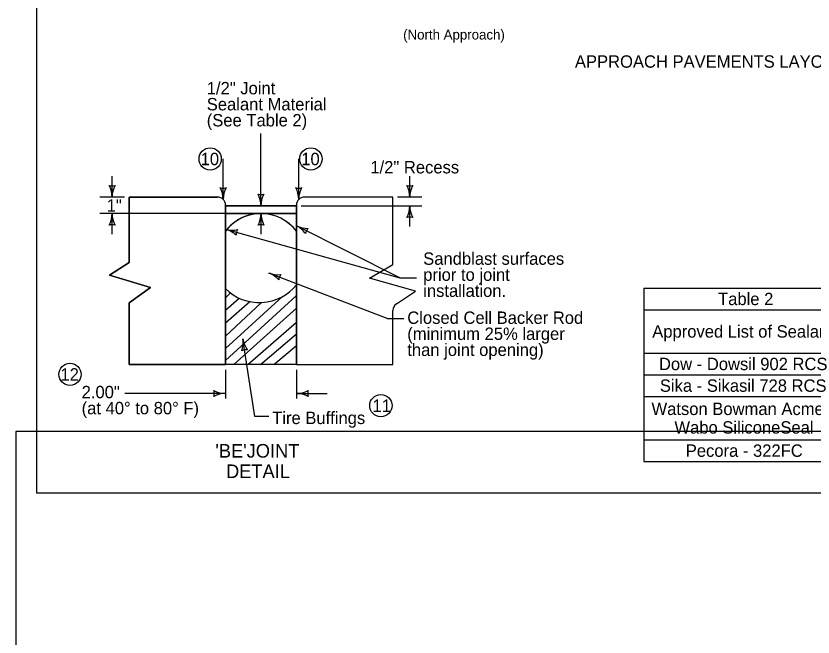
# Model space of a CAD drawing. Extents: x 10130 to 81668, y 5440 to 21644.
# Drawn here: x 17299 to 18585, y 7692 to 8695 of the extents above; entities that cross this region are included whole.
import ezdxf

# ---------------------------------------------------------------- set-up
doc = ezdxf.new("R2010")
doc.units = 0
for name, color, linetype in [('Default', 7, 'Continuous'), ('dsnShtPlotShapeBatchPrint', 7, 'Continuous'), ('dsnStdBlockModified', 7, 'Continuous'), ('dsnStdBlockNotModified', 7, 'Continuous'), ('dsnStdBorder', 7, 'Continuous'), ('SheetBorder', 7, 'Continuous')]:
    doc.layers.add(name, color=color, linetype=linetype)

msp = doc.modelspace()

# ---------------------------------------------------------------- linework, layer by layer
at = {"layer": 'Default'}
for p, q in [((17481.2, 8296.8), (17481.2, 8402.4)), ((17481.2, 8402.4), (17624.1, 8402.4)), ((17636.8, 8389.6), (17636.8, 8388.2)), ((17636.8, 8359.6), (17636.8, 8388.2)), ((17636.8, 8388.2), (17636.8, 8131.9)), ((17636.8, 8388.2), (17751.3, 8388.2)), ((17751.3, 8131.9), (17751.3, 8389.6)), ((17751.3, 8388.2), (17751.3, 8353.5)), ((17751.3, 8388.2), (17751.3, 8375.9)), ((17751.3, 8375.9), (17636.8, 8375.9)), ((17636.8, 8375.9), (17636.8, 8347.3)), ((17636.8, 8347.3), (17636.8, 8375.9)), ((17693.7, 8375.9), (17694.5, 8375.9)), ((17751.3, 8347.3), (17751.3, 8375.9)), ((17751.3, 8375.9), (17751.3, 8347.3)), ((17449.4, 8276.1), (17481.2, 8296.8)), ((17515.9, 8256.2), (17449.4, 8276.1)), ((17481.2, 8231.7), (17515.9, 8256.2)), ((17636.7, 8239.6), (17644.9, 8247.6)), ((17636.7, 8157.7), (17728.9, 8241.6)), ((17636.7, 8219.5), (17658.9, 8239.1)), ((17636.8, 8199.2), (17676, 8233.9)), ((17636.9, 8138.2), (17751.1, 8242.9)), ((17481.2, 8131.9), (17481.2, 8231.7)), ((17636.7, 8177.7), (17694.7, 8232.2)), ((17650.2, 8131.9), (17751.5, 8222.9)), ((17906.9, 8131.9), (17906.9, 8219.3)), ((17672.8, 8131.8), (17751.3, 8200.4)), ((17693.1, 8131.8), (17751.3, 8181.3)), ((17714.9, 8131.9), (17751.4, 8162.7)), ((17751.3, 8131.9), (17481.2, 8131.9)), ((17751.3, 8131.9), (17906.9, 8131.9))]:
    msp.add_line(p, q, dxfattribs=at)
for points in [[(17912.6, 8229.9), (17943.6, 8250.5), (17869.3, 8271.4), (17906.8, 8293.5), (17906.9, 8402.4), (17764.1, 8402.4)], [(17751.3, 8356.2), (17751.3, 8364.4), (17751.3, 8364.5), (17751.3, 8364.6), (17751.3, 8375.9), (17751.3, 8388.2), (17636.8, 8388.2), (17636.8, 8347.3)], [(17751.3, 8389.6), (17751.3, 8388.2), (17751.3, 8353.5), (17751.3, 8131.9), (17742, 8131.9)], [(17636.8, 8347.3), (17636.8, 8375.9), (17693.9, 8375.9)], [(17636.8, 8347.3), (17636.8, 8375.9), (17693.9, 8375.9)], [(17636.8, 8347.3), (17636.8, 8375.9), (17693.9, 8375.9)], [(17636.8, 8347.3), (17636.8, 8375.9), (17693.9, 8375.9)], [(17636.8, 8347.3), (17636.8, 8375.9), (17693.9, 8375.9)], [(17694.2, 8375.9), (17751.3, 8375.9), (17751.3, 8347.3)], [(17694.2, 8375.9), (17751.3, 8375.9), (17751.3, 8364.6), (17751.3, 8364.5), (17751.3, 8364.4), (17751.3, 8347.3)], [(17751.3, 8347.3), (17751.3, 8347.3), (17751.3, 8347.3), (17751.3, 8356.2)]]:
    msp.add_lwpolyline(points, dxfattribs=at)
for centre, radius, start, end in [((17624.1, 8389.6), 12.8, 0, 90), ((17764.1, 8389.6), 12.8, 90, 180), ((17694.1, 8304.4), 71.5, 36.8603, 143.1397), ((17694.1, 8304.4), 71.5, 90.1278, 143.139), ((17694.1, 8304.4), 71.5, 90.1278, 143.139), ((17694.1, 8304.4), 71.5, 90.1278, 143.1385), ((17694.1, 8304.4), 71.5, 90.1278, 143.1385), ((17694.1, 8304.4), 71.5, 98.1344, 143.1385), ((17694.1, 8304.4), 71.5, 90.3158, 140.4626), ((17694.1, 8304.4), 71.5, 90.1278, 98.1344), ((17694.1, 8304.4), 71.5, 36.8603, 89.8704), ((17694.1, 8304.4), 71.5, 36.8603, 89.8704), ((17694.1, 8304.4), 71.5, 36.8603, 89.6842), ((17694.1, 8304.4), 71.5, 140.4626, 143.1385), ((17732.8, 8320.5), 40.2, 62.5774, 63.2482), ((17768.9, 8392.3), 40.2, 243.2482, 243.9147), ((17919.7, 8219.3), 12.8, 123.5371, 180), ((17919.7, 8219.3), 12.8, 123.5371, 180)]:
    msp.add_arc(centre, radius, start, end, dxfattribs=at)
for centre, start_param, end_param in [((17691.4, 8309.3), 0.606648, 0.606655), ((17691.4, 8298.8), 3.864857, 5.676062)]:
    msp.add_ellipse(centre, major_axis=(72.8, 0), ratio=0.91682, start_param=start_param, end_param=end_param, dxfattribs=at)
at = {"layer": 'dsnShtPlotShapeBatchPrint'}
msp.add_lwpolyline([(17298.7, 5439.6), (20642.7, 5439.6), (20642.7, 8023.6), (17298.7, 8023.6)], close=True, dxfattribs=at)
at = {"layer": 'dsnStdBlockModified'}
for p, q in [((17694.1, 8388.2), (17694.1, 8505.1)), ((17633.1, 8398.7), (17633.1, 8464.2)), ((17755, 8398.7), (17755, 8464.2)), ((17453.9, 8402.4), (17453.9, 8435.9)), ((17934.2, 8402.4), (17934.2, 8435.9)), ((17473.6, 8402.4), (17434.2, 8402.4)), ((17953.9, 8402.4), (17914.5, 8402.4)), ((17758.9, 8388.2), (17953.9, 8388.2)), ((17934.2, 8354.7), (17934.2, 8388.2)), ((17669.3, 8375.9), (17434.2, 8375.9)), ((17453.9, 8342.4), (17453.9, 8375.9)), ((17694.2, 8342.4), (17694.2, 8375.9)), ((17636.8, 8350.3), (17918.2, 8272)), ((17918.2, 8272), (17751.3, 8356.2)), ((17897.5, 8206.3), (17706.9, 8279.7)), ((17918.2, 8272), (17945.2, 8271.8)), ((17897.5, 8206.3), (17924.5, 8206.1)), ((17684, 8047.8), (17664.8, 8173.7)), ((17636.8, 8123.4), (17636.8, 8077)), ((17751.3, 8123.6), (17751.3, 8077)), ((17636.8, 8085.3), (17474.6, 8085.3)), ((17751.3, 8085.3), (17800.8, 8085.3)), ((17707, 8047.8), (17684, 8047.8))]:
    msp.add_line(p, q, dxfattribs=at)
at = {"layer": 'dsnStdBorder'}
for p, q in [((18311.9, 8255.4), (18311.9, 7975.4)), ((18311.9, 8255.4), (18647, 8255.4)), ((18311.9, 8220.4), (18647, 8220.4)), ((18311.9, 8150.4), (18647, 8150.4)), ((18311.9, 8115.4), (18647, 8115.4)), ((18311.9, 8080.4), (18647, 8080.4)), ((18311.9, 8010.4), (18647, 8010.4)), ((18311.9, 7975.4), (18647, 7975.4))]:
    msp.add_line(p, q, dxfattribs=at)
for points in [[(17624.1, 8402.4), (17481.2, 8402.4), (17481.2, 8296.8), (17449.4, 8276.1), (17515.9, 8256.2), (17481.2, 8231.7), (17481.2, 8131.9), (17636.8, 8131.9), (17636.8, 8347.3)], [(17912.6, 8229.9), (17943.6, 8250.5), (17869.3, 8271.4), (17906.8, 8293.5), (17906.9, 8402.4), (17764.1, 8402.4)], [(17636.8, 8347.3), (17636.8, 8350.3), (17636.8, 8375.9), (17636.8, 8388.2), (17636.8, 8389.6)], [(17751.3, 8389.6), (17751.3, 8388.2), (17751.3, 8388.2), (17751.3, 8381.9), (17751.3, 8356.2), (17751.3, 8353.5), (17751.3, 8131.9), (17906.9, 8131.9), (17906.9, 8219.3)]]:
    msp.add_lwpolyline(points, dxfattribs=at)
for centre in [(17612.1, 8464), (17774.6, 8464), (17385.9, 8116.1), (17887.6, 8065.6)]:
    msp.add_circle(centre, 18, dxfattribs=at)
for centre, radius, start, end in [((17453.9, 8436.1), 15.5, 252.2666, 287.7333), ((17413.7, 8402.4), 40.2, 360, 28.0725), ((17494.1, 8402.4), 40.2, 151.9275, 180), ((17633.1, 8432.3), 15.5, 252.2666, 287.7333), ((17592.9, 8398.7), 40.2, 360, 28.0725), ((17673.3, 8398.7), 40.2, 151.9275, 180), ((17755, 8432.3), 15.5, 252.2666, 287.7333), ((17714.8, 8398.7), 40.2, 360, 28.0725), ((17795.2, 8398.7), 40.2, 151.9275, 180), ((17934.2, 8436.1), 15.5, 252.2666, 287.7333), ((17894, 8402.4), 40.2, 360, 28.0725), ((17974.4, 8402.4), 40.2, 151.9275, 180), ((17624.1, 8389.6), 12.8, 0, 90), ((17694.1, 8421.9), 15.5, 252.2666, 287.7333), ((17653.9, 8388.2), 40.2, 360, 28.0725), ((17734.2, 8388.2), 40.2, 151.9275, 180), ((17764.1, 8389.6), 12.8, 90, 180), ((17894, 8388.2), 40.2, 331.9275, 0), ((17974.4, 8388.2), 40.2, 180, 208.0725), ((17413.7, 8375.9), 40.2, 331.9275, 0), ((17494.1, 8375.9), 40.2, 180, 208.0725), ((17654, 8375.9), 40.2, 331.9275, 0), ((17734.4, 8375.9), 40.2, 180, 208.0725), ((17934.2, 8354.5), 15.5, 72.2667, 107.7334), ((17453.9, 8342.2), 15.5, 72.2667, 107.7334), ((17626.1, 8311.6), 40.2, 46.3768, 74.4493), ((17647.6, 8389), 40.2, 254.4493, 282.5218), ((17669.3, 8341.3), 15.5, 146.716, 182.1827), ((17694.2, 8342.2), 15.5, 72.2667, 107.7334), ((17733.2, 8320.3), 40.2, 35.1757, 63.2482), ((17769.4, 8392), 40.2, 243.2482, 271.3206), ((17781.4, 8341), 15.5, 135.5148, 170.9815), ((17694.1, 8304.4), 71.5, 143.1385, 143.139), ((17692.5, 8242.2), 40.2, 40.8833, 68.9558), ((17721.3, 8317.2), 40.2, 248.9558, 277.0283), ((17738.3, 8267.6), 15.5, 141.2225, 176.6892), ((17919.7, 8219.3), 12.8, 123.5371, 179.992), ((17919.7, 8219.3), 12.8, 179.992, 180), ((17625.1, 8167.6), 40.2, 340.591, 8.6635), ((17704.6, 8179.7), 40.2, 188.6635, 216.7359), ((17669.9, 8140.4), 15.5, 80.9301, 116.3968), ((17603.2, 8085.3), 15.5, 342.2666, 17.7333), ((17636.8, 8125.5), 40.2, 241.9275, 270), ((17636.8, 8045.1), 40.2, 90, 118.0725), ((17751.3, 8125.5), 40.2, 270, 298.0725), ((17751.3, 8045.1), 40.2, 61.9275, 90), ((17785, 8085.3), 15.5, 162.2666, 197.7333)]:
    msp.add_arc(centre, radius, start, end, dxfattribs=at)
at = {"layer": 'SheetBorder'}
msp.add_lwpolyline([(17332.5, 9944), (20467.5, 9944), (20467.5, 7924), (17332.5, 7924)], close=True, dxfattribs=at)

# ---------------------------------------------------------------- texts
at = {"layer": 'dsnStdBlockModified'}
for s, height, p in [('(North Approach)', 16, (17923.5, 8656.8)), ('1/2" Joint', 20, (17606.6, 8568.3)), ('Sealant Material', 20, (17606.6, 8542.4)), ('(See Table 2)', 20, (17606.6, 8516.5)), ('10', 20, (17596.7, 8453.9)), ('10', 20, (17759.1, 8453.9)), ('1/2" Recess', 20, (17870.6, 8440.6)), ('1"', 20, (17445.1, 8378.8)), ('Sandblast surfaces ', 20, (17955.9, 8293)), ('prior to joint ', 20, (17955.9, 8267.1)), ('installation.', 20, (17955.9, 8241.2)), ('Table 2', 20, (18431.7, 8227.9)), ('Closed Cell Backer Rod', 20, (17930.2, 8197.6)), ('Approved List of Sealant', 20, (18325.5, 8175.4)), ('(minimum 25% larger ', 20, (17930.2, 8171.7)), ('than joint opening)', 20, (17930.2, 8145.8)), ('Dow - Dowsil 902 RCS', 20, (18336.3, 8122.9)), ('12', 20, (17370.5, 8106)), ('Sika - Sikasil 728 RCS', 20, (18337.8, 8087.9)), ('2.00"', 20, (17404.7, 8077.5)), ('(at 40° to 80° F)', 20, (17404.7, 8051.6)), ('11', 20, (17874.1, 8055.5)), ('Watson Bowman Acme - ', 20, (18324.3, 8050.4)), ('Tire Buffings', 20, (17712.2, 8035.8)), ('Wabo SiliconeSeal', 20, (18361.3, 8020.4)), ('Pecora - 322FC', 20, (18379.6, 7982.9))]:
    msp.add_text(s, height=height, dxfattribs=at).set_placement(p)
at = {"layer": 'dsnStdBlockNotModified'}
msp.add_text('APPROACH PAVEMENTS LAYOUT AT A SKEW', height=20, dxfattribs=at).set_placement((18200.7, 8611.3))
at = {"layer": 'dsnStdBorder'}
for s, p in [("   'BE'JOINT ", (17596, 7981.6)), ('   DETAIL', (17613.2, 7948.6))]:
    msp.add_text(s, height=22, dxfattribs=at).set_placement(p)

doc.saveas('drawing.dxf')
